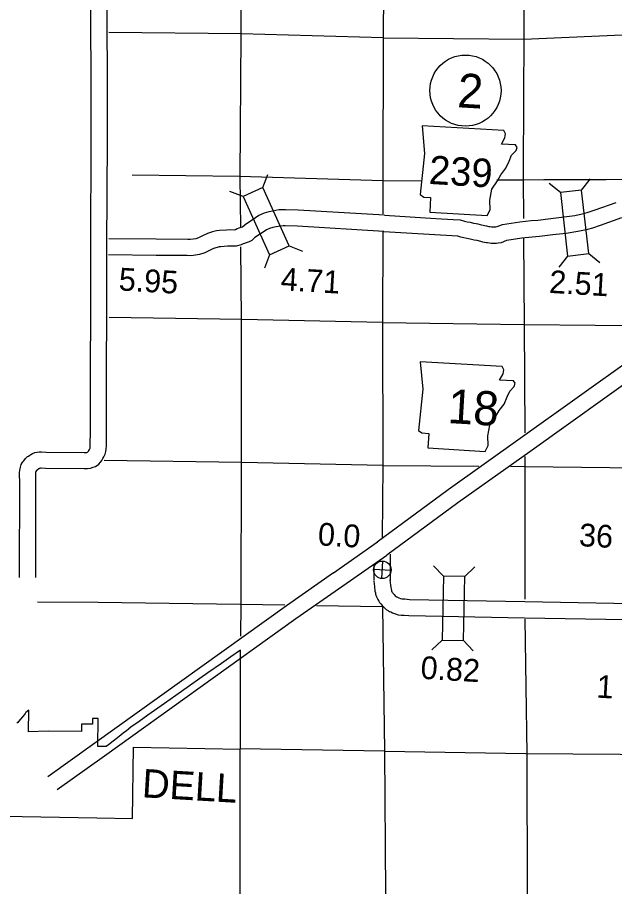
# Model space of a CAD drawing. Extents: x 1366406 to 1373462, y 376856 to 381998.
# Drawn here: x 1367876.1 to 1368055.7, y 380702.1 to 380963.4 of the extents above; entities that cross this region are included whole.
import ezdxf

# ---------------------------------------------------------------- set-up
doc = ezdxf.new("R2010")
doc.units = 0
for name, color, linetype in [('10', 7, 'Continuous'), ('20', 7, 'Continuous'), ('21', 7, 'Continuous'), ('25', 7, 'Continuous'), ('26', 7, 'Continuous'), ('27', 7, 'Continuous'), ('4', 7, 'Continuous'), ('5', 7, 'Continuous'), ('58', 7, 'Continuous'), ('6', 7, 'Continuous')]:
    doc.layers.add(name, color=color, linetype=linetype)

msp = doc.modelspace()

# ---------------------------------------------------------------- linework, layer by layer
at = {"layer": '10'}
for points in [[(1367876.79, 380794.99), (1367876.87, 380824.28), (1367876.81, 380825.42), (1367876.79, 380825.88), (1367876.79, 380826.53), (1367876.9, 380827.34), (1367876.95, 380827.66), (1367877.06, 380828.2), (1367877.3, 380828.97), (1367877.61, 380829.45), (1367877.82, 380829.79), (1367878.03, 380830.12), (1367878.56, 380830.83), (1367878.92, 380831.08), (1367879.21, 380831.36), (1367879.51, 380831.53), (1367879.9, 380831.81), (1367880.23, 380832.02), (1367880.72, 380832.28), (1367881.37, 380832.56), (1367882.06, 380832.7), (1367882.68, 380832.8), (1367883.42, 380832.83), (1367884.79, 380832.72), (1367896.17, 380832.64), (1367896.94, 380832.65), (1367897, 380832.65), (1367897.26, 380832.75), (1367897.31, 380832.77), (1367897.41, 380832.88), (1367897.61, 380833.11), (1367897.66, 380833.19), (1367897.84, 380833.55), (1367897.93, 380833.73), (1367897.98, 380833.93), (1367898.03, 380834.17), (1367898.04, 380834.7), (1367898.04, 380836.15), (1367898.12, 380837.78), (1367898.21, 380894.48), (1367898.34, 380926.75), (1367898.23, 380980.42)], [(1367881.65, 380794.97), (1367881.73, 380824.4), (1367881.67, 380825.67), (1367881.65, 380826.03), (1367881.65, 380826.22), (1367881.7, 380826.61), (1367881.73, 380826.78), (1367881.76, 380826.92), (1367881.94, 380827.22), (1367881.99, 380827.3), (1367882.1, 380827.4), (1367882.62, 380827.78), (1367882.68, 380827.82), (1367882.82, 380827.89), (1367882.82, 380827.89), (1367882.95, 380827.92), (1367883.17, 380827.96), (1367883.33, 380827.96), (1367884.58, 380827.86), (1367896.17, 380827.78), (1367897.21, 380827.79), (1367898.12, 380827.88), (1367898.91, 380828.18), (1367899.65, 380828.44), (1367900.61, 380829.14), (1367901.11, 380829.73), (1367901.51, 380830.2), (1367901.87, 380830.76), (1367902.16, 380831.32), (1367902.55, 380832.08), (1367902.73, 380832.94), (1367902.87, 380833.6), (1367902.9, 380834.64), (1367902.9, 380836.04), (1367902.98, 380837.66), (1367903.07, 380894.47), (1367903.2, 380926.74), (1367903.09, 380980.42)], [(1367986.55, 380903.92), (1367960.59, 380905.48), (1367956.76, 380905.57), (1367956.09, 380905.59), (1367954.77, 380905.55), (1367952.91, 380905.22), (1367951.71, 380904.93), (1367950.29, 380904.53), (1367948.77, 380903.84), (1367947.7, 380903.17), (1367944.64, 380901.09), (1367943.82, 380900.41), (1367943.81, 380900.4), (1367943, 380900.13), (1367942.71, 380900.02), (1367942.2, 380899.84), (1367941.7, 380899.6), (1367941.36, 380899.5), (1367940.34, 380899.55), (1367939, 380899.46), (1367936.94, 380899.32), (1367936.04, 380899.25), (1367934.82, 380898.96), (1367933.33, 380898.42), (1367931.62, 380897.68), (1367930.59, 380897.16), (1367929.79, 380896.87), (1367928.96, 380896.78), (1367928.05, 380896.62), (1367927.35, 380896.67), (1367917.9, 380896.72), (1367903.67, 380896.87)], [(1367986.55, 380903.92), (1368001.95, 380902.98), (1368007.16, 380902.7), (1368009.26, 380902.53), (1368010.51, 380902.19), (1368011.39, 380902), (1368012.26, 380901.82), (1368013.28, 380901.6), (1368014.06, 380901.43), (1368014.57, 380901.32), (1368015.31, 380901.15), (1368016.52, 380900.88), (1368017.12, 380900.73), (1368017.45, 380900.65), (1368017.85, 380900.6), (1368018.19, 380900.54), (1368018.66, 380900.48), (1368018.91, 380900.45), (1368019.25, 380900.44), (1368019.8, 380900.44), (1368019.97, 380900.47), (1368020.41, 380900.53), (1368021.97, 380901.18), (1368027.15, 380901.98), (1368030.55, 380902.34), (1368032.64, 380902.45), (1368036.53, 380902.98), (1368040.5, 380903.42), (1368043.76, 380903.89), (1368045.07, 380904.19), (1368046.44, 380904.52), (1368047.75, 380904.86), (1368049.86, 380905.59), (1368056.2, 380907.8)], [(1367986.26, 380899.07), (1368001.67, 380898.13), (1368006.84, 380897.85), (1368008.42, 380897.72), (1368009.36, 380897.46), (1368010.38, 380897.25), (1368011.25, 380897.07), (1368012.26, 380896.85), (1368013.03, 380896.68), (1368013.51, 380896.58), (1368014.23, 380896.41), (1368015.4, 380896.15), (1368015.99, 380896), (1368016.59, 380895.86), (1368017.12, 380895.8), (1368017.43, 380895.74), (1368018.06, 380895.65), (1368018.59, 380895.6), (1368019.18, 380895.58), (1368020.19, 380895.58), (1368020.7, 380895.66), (1368021.69, 380895.8), (1368023.3, 380896.47), (1368027.78, 380897.16), (1368030.93, 380897.49), (1368033.1, 380897.61), (1368037.13, 380898.16), (1368041.12, 380898.6), (1368044.65, 380899.11), (1368046.18, 380899.46), (1368047.63, 380899.81), (1368049.16, 380900.21), (1368051.46, 380901), (1368057.85, 380903.23)], [(1367986.26, 380899.07), (1367960.39, 380900.62), (1367956.62, 380900.72), (1367956.09, 380900.73), (1367955.28, 380900.71), (1367953.91, 380900.46), (1367952.94, 380900.23), (1367951.97, 380899.95), (1367951.07, 380899.54), (1367950.36, 380899.09), (1367947.57, 380897.21), (1367946.6, 380896.39), (1367945.79, 380895.94), (1367944.64, 380895.55), (1367944.38, 380895.45), (1367944.04, 380895.33), (1367943.42, 380895.05), (1367941.96, 380894.61), (1367940.4, 380894.68), (1367939.31, 380894.61), (1367937.31, 380894.48), (1367936.82, 380894.43), (1367936.21, 380894.29), (1367935.12, 380893.9), (1367933.68, 380893.27), (1367932.51, 380892.68), (1367930.9, 380892.1), (1367929.65, 380891.96), (1367928.31, 380891.73), (1367927.18, 380891.81), (1367917.86, 380891.86), (1367903.55, 380892.02)], [(1368061.6, 380861.31), (1368027.33, 380836.81), (1368005.69, 380821.41), (1367984.32, 380805.61)], [(1368064.35, 380857.31), (1368030.15, 380832.85), (1368008.54, 380817.47), (1367987.21, 380801.7)], [(1367984.36, 380805.64), (1367971.2, 380796.36)], [(1367987.16, 380801.67), (1367974, 380792.39)], [(1367988.19, 380802.07), (1367988.16, 380794.08)], [(1367983.32, 380798.8), (1367983.3, 380794.09)], [(1367983.32, 380798.8), (1367983.3, 380794.09)], [(1367971.21, 380796.37), (1367957.05, 380786.53), (1367899.46, 380745.22), (1367885.31, 380735.09)], [(1367983.31, 380793.87), (1367983.45, 380792.27), (1367983.59, 380790.94), (1367983.79, 380790.4), (1367983.85, 380789.97), (1367984.11, 380789.21), (1367984.49, 380788.41), (1367984.78, 380787.94), (1367985.05, 380787.54), (1367985.4, 380787.05), (1367985.76, 380786.59), (1367986.4, 380785.97), (1367987.02, 380785.41), (1367987.71, 380784.98), (1367988.03, 380784.82), (1367988.37, 380784.66), (1367988.93, 380784.34), (1367989.85, 380784.09), (1367990.65, 380783.82), (1367991.52, 380783.71), (1367992.37, 380783.71), (1367993.8, 380783.58), (1368028.64, 380782.89), (1368071.39, 380782.14)], [(1367988.15, 380794.3), (1367988.29, 380792.74), (1367988.36, 380792.05), (1367988.52, 380791.61), (1367988.6, 380791.1), (1367988.62, 380791.04), (1367988.76, 380790.75), (1367988.88, 380790.55), (1367989.05, 380790.3), (1367989.29, 380789.96), (1367989.37, 380789.86), (1367989.71, 380789.54), (1367989.98, 380789.29), (1367990.09, 380789.22), (1367990.18, 380789.18), (1367990.61, 380788.97), (1367990.78, 380788.87), (1367991.28, 380788.74), (1367991.73, 380788.58), (1367991.83, 380788.57), (1367992.6, 380788.57), (1367994.07, 380788.43), (1368028.73, 380787.75), (1368071.51, 380787)], [(1367973.99, 380792.38), (1367959.85, 380782.56), (1367902.29, 380741.27), (1367888.14, 380731.14)]]:
    msp.add_lwpolyline(points, dxfattribs=at)
at = {"layer": '20'}
for p, q in [((1367949.88, 380912.24), (1367951.39, 380916.24)), ((1368039.37, 380910.81), (1368036.02, 380913.47)), ((1368045.74, 380911.53), (1368048.4, 380914.88)), ((1367944.04, 380909.59), (1367940.03, 380911.1)), ((1367957.82, 380894.7), (1367961.82, 380893.19)), ((1368047.91, 380892.41), (1368051.26, 380889.74)), ((1367951.97, 380892.06), (1367950.47, 380888.05)), ((1368041.54, 380891.68), (1368038.87, 380888.34)), ((1368004.2, 380795.43), (1368001.24, 380798.51)), ((1368010.62, 380795.3), (1368013.7, 380798.26)), ((1368003.82, 380776.19), (1368000.74, 380773.22)), ((1368010.24, 380776.06), (1368013.2, 380772.98))]:
    msp.add_line(p, q, dxfattribs=at)
for points in [[(1367944.04, 380909.59), (1367951.97, 380892.06), (1367957.82, 380894.7), (1367949.88, 380912.24)], [(1368039.37, 380910.81), (1368041.54, 380891.68), (1368047.91, 380892.41), (1368045.74, 380911.53)], [(1368010.24, 380776.06), (1368010.62, 380795.3), (1368004.2, 380795.43), (1368003.82, 380776.19)]]:
    msp.add_lwpolyline(points, close=True, dxfattribs=at)
at = {"layer": '21'}
for points in [[(1367997.8, 380930.84), (1367998.54, 380922.56), (1367997.26, 380910.14), (1367998.32, 380909.4), (1368000.37, 380909.27), (1368000.11, 380904.9), (1368017.35, 380903.88), (1368018.27, 380905.61), (1368018.17, 380908.5), (1368018.77, 380911.76), (1368020.43, 380914.27), (1368021.5, 380916.13), (1368022.99, 380918.1), (1368023.94, 380920.24), (1368024.73, 380921.98), (1368026.05, 380923.41), (1368026.38, 380924.35), (1368025.87, 380925.07), (1368021.63, 380925.32), (1368022.7, 380927.18), (1368022.91, 380928.4), (1368022.4, 380929.38)], [(1367997.8, 380930.84), (1367998.54, 380922.56), (1367997.26, 380910.14), (1367998.32, 380909.4), (1368000.37, 380909.27), (1368000.11, 380904.9), (1368017.35, 380903.88), (1368018.27, 380905.61), (1368018.17, 380908.5), (1368018.77, 380911.76), (1368020.43, 380914.27), (1368021.5, 380916.13), (1368022.99, 380918.1), (1368023.94, 380920.24), (1368024.73, 380921.98), (1368026.05, 380923.41), (1368026.38, 380924.35), (1368025.87, 380925.07), (1368021.63, 380925.32), (1368022.7, 380927.18), (1368022.91, 380928.4), (1368022.4, 380929.38)], [(1367997.24, 380859.91), (1367997.99, 380851.63), (1367996.71, 380839.21), (1367997.76, 380838.47), (1367999.82, 380838.34), (1367999.56, 380833.97), (1368016.8, 380832.95), (1368017.72, 380834.68), (1368017.62, 380837.57), (1368018.22, 380840.83), (1368019.88, 380843.34), (1368020.95, 380845.2), (1368022.44, 380847.17), (1368023.39, 380849.31), (1368024.18, 380851.05), (1368025.5, 380852.48), (1368025.83, 380853.42), (1368025.32, 380854.14), (1368021.08, 380854.39), (1368022.15, 380856.25), (1368022.36, 380857.47), (1368021.85, 380858.45)]]:
    msp.add_lwpolyline(points, close=True, dxfattribs=at)
at = {"layer": '26'}
for p, q in [((1367985.72, 380794.71), (1367986.03, 380799.96)), ((1367983.24, 380797.49), (1367988.5, 380797.18))]:
    msp.add_line(p, q, dxfattribs=at)
msp.add_circle((1367985.87, 380797.33), 2.63, dxfattribs=at)
at = {"layer": '27'}
msp.add_circle((1368010.84, 380941.43), 10.69, dxfattribs=at)
at = {"layer": '4'}
for points in [[(1367956.55, 380786.69), (1367943.16, 380786.92), (1367900.46, 380787.47), (1367882.15, 380787.61)], [(1367985.9, 380786.18), (1367966.06, 380786.52)]]:
    msp.add_lwpolyline(points, dxfattribs=at)
at = {"layer": '5'}
for points in [[(1367943.58, 381044.86), (1367943.35, 381000.88), (1367943.33, 380958.4), (1367943.06, 380915.52), (1367943.2, 380900.26)], [(1367986.36, 381020.18), (1367986.44, 381000.02), (1367986.09, 380957.3), (1367985.99, 380914.25), (1367985.97, 380904.38)], [(1368028.48, 381016.08), (1368028.49, 380999.7), (1368028.42, 380956.89), (1368028.33, 380940.26)], [(1367986.09, 380957.3), (1367943.38, 380958.46), (1367903.59, 380958.92)], [(1367986.09, 380957.3), (1368028.36, 380956.91), (1368071.57, 380958.8), (1368117.49, 380956.29), (1368141.89, 380955.4)], [(1368028.34, 380941.3), (1368028.2, 380914.75), (1368028.27, 380902.93)], [(1367985.99, 380914.25), (1367942.93, 380915.56), (1367910.6, 380916)], [(1367985.99, 380914.25), (1367997.7, 380914.36)], [(1368020.32, 380914.56), (1368028.23, 380914.63), (1368034.4, 380914.66)], [(1368034.4, 380914.66), (1368053.17, 380914.74), (1368066.52, 380914.79)], [(1367985.96, 380899.04), (1367985.9, 380871.66), (1367985.96, 380828.65)], [(1368028.31, 380897.09), (1368028.46, 380871.11), (1368028.67, 380838.49)], [(1367943.25, 380894.42), (1367943.45, 380872.65), (1367943.42, 380829.78), (1367943.29, 380786.92)], [(1367985.9, 380871.66), (1367943.61, 380872.61), (1367903.73, 380873.2)], [(1367985.9, 380871.66), (1368028.51, 380871.06), (1368071.15, 380870.7)], [(1367985.96, 380828.65), (1367943.58, 380829.63), (1367902.27, 380830.2)], [(1368028.72, 380831.36), (1368028.74, 380828.49), (1368028.65, 380788.45)], [(1367985.96, 380828.65), (1367985.79, 380807.07)], [(1367985.96, 380828.65), (1368014.9, 380828.5)], [(1368024.42, 380828.45), (1368028.67, 380828.43), (1368071.31, 380827.93)], [(1367943.29, 380786.92), (1367943.21, 380777.41)], [(1367985.63, 380786.18), (1367985.63, 380786.22)], [(1367985.63, 380786.18), (1367985.63, 380786.22)], [(1367985.9, 380786.18), (1367986.46, 380742.84), (1367986.76, 380699.86), (1367986.64, 380657.01), (1367986.47, 380617.26)], [(1368028.69, 380782.49), (1368029.3, 380741.95), (1368029.39, 380698.97), (1368029.74, 380656.23), (1368029.48, 380616.81)], [(1367943.01, 380743.49), (1367943.02, 380700.82), (1367942.99, 380657.6), (1367943.08, 380617.72)], [(1367986.46, 380742.84), (1367943.01, 380743.49)], [(1367986.46, 380742.84), (1368029.03, 380742.12), (1368071.51, 380741.79)]]:
    msp.add_lwpolyline(points, dxfattribs=at)
at = {"layer": '6'}
for points in [[(1367911.08, 380744.01), (1367943.22, 380743.42), (1367943.18, 380773.19), (1367940.31, 380771.16), (1367937.53, 380769.18), (1367933.44, 380766.32), (1367925.46, 380760.71), (1367920.32, 380757.1), (1367915.38, 380753.62), (1367912.73, 380751.76), (1367910.28, 380750), (1367908.9, 380748.95), (1367907.95, 380748.19), (1367906.75, 380747.21), (1367904.95, 380745.76), (1367903.53, 380744.65), (1367902.86, 380744.16)], [(1367879.62, 380755.1), (1367878.72, 380754.41), (1367878.63, 380754.31), (1367878.5, 380754.16), (1367878.24, 380753.82), (1367877.67, 380753.1), (1367877.08, 380752.39), (1367876.52, 380751.75), (1367876.25, 380751.45), (1367875.98, 380751.19)], [(1367902.86, 380744.16), (1367900.37, 380744.21), (1367900.39, 380752.57), (1367898.7, 380752.59), (1367898.69, 380750.9), (1367895.41, 380750.93), (1367895.38, 380748.66), (1367885.4, 380748.81), (1367879.46, 380748.6), (1367879.62, 380755.1)], [(1367872.01, 380723.28), (1367900.02, 380722.74), (1367910.79, 380722.58), (1367911.08, 380744.01)]]:
    msp.add_lwpolyline(points, dxfattribs=at)

# ---------------------------------------------------------------- texts
at = {"layer": '21'}
for s, height, p in [('239', 8.554, (1367999.69, 380913.38)), ('239', 8.554, (1367999.69, 380913.38)), ('18', 10.264, (1368005.34, 380841.48))]:
    msp.add_text(s, height=height, rotation=356.6294, dxfattribs=at).set_placement(p)
at = {"layer": '25'}
for s, p in [('5.95', (1367906.48, 380881.37)), ('0.0', (1367966.35, 380804.71))]:
    msp.add_text(s, height=6.843, rotation=356.6294, dxfattribs=at).set_placement(p)
at = {"layer": '27'}
msp.add_text('2', height=10.26, rotation=356.6294, dxfattribs=at).set_placement((1368008.24, 380936.44))
at = {"layer": '5'}
for s, height, p in [('36', 6.843, (1368044.85, 380804.48)), ('1', 6.84, (1368050.11, 380758.91))]:
    msp.add_text(s, height=height, rotation=356.6294, dxfattribs=at).set_placement(p)
at = {"layer": '58'}
for s, p in [('4.71', (1367955.2, 380881.41)), ('2.51', (1368035.89, 380880.61)), ('0.82', (1367997.22, 380764.58))]:
    msp.add_text(s, height=6.843, rotation=356.6294, dxfattribs=at).set_placement(p)
at = {"layer": '6'}
msp.add_text('DELL', height=8.554, rotation=356.6294, dxfattribs=at).set_placement((1367913.46, 380728.94))

doc.saveas('drawing.dxf')
